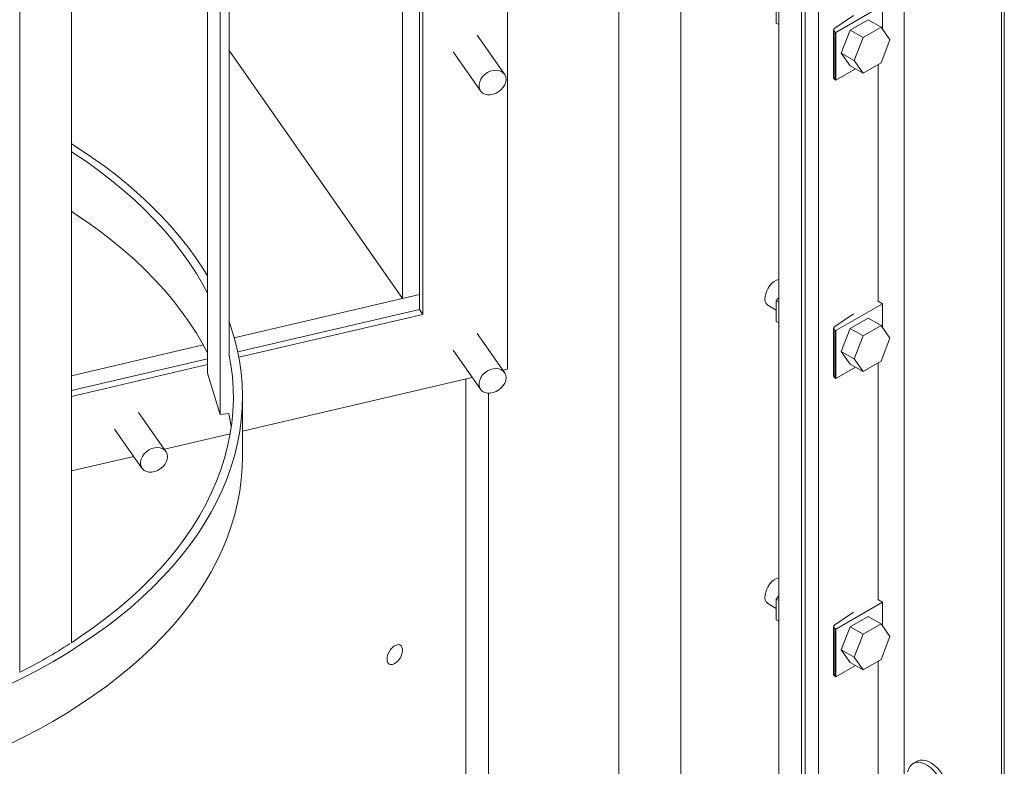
# Model space of a CAD drawing. Header units: millimetres. Extents: x 525 to 29324, y 175 to 20618.
# Tile 415 of 588: x 24086 to 24625, y 11124 to 11533. Entities that reach past the tile are written whole.
import ezdxf

# ---------------------------------------------------------------- set-up
doc = ezdxf.new("R2010")
doc.units = ezdxf.units.MM
doc.linetypes.add('SLD-Continua', pattern=[0])

msp = doc.modelspace()

# ---------------------------------------------------------------- linework, layer by layer
at = {"color": 7, "linetype": 'SLD-Continua', "lineweight": 18, "ltscale": 35}
for p, q in [((24570.45, 11120.1), (24570.45, 13524.83)), ((24623.63, 13494.14), (24623.63, 10823.4)), ((24625.24, 10821.16), (24625.24, 13493.21)), ((24523.55, 10883.98), (24523.55, 12362.35)), ((24514.1, 10885.3), (24514.1, 12356.89)), ((24516.1, 10884.15), (24516.1, 12358.05)), ((24514.1, 9876.75), (24514.1, 12332.39)), ((24514.1, 9876.75), (24514.1, 12332.39)), ((24514.1, 9876.75), (24514.1, 12332.39)), ((24514.1, 9876.75), (24514.1, 12332.39)), ((24514.1, 9876.75), (24514.1, 12332.39)), ((24514.1, 9876.75), (24514.1, 12332.39)), ((24514.1, 9876.75), (24514.1, 12332.39)), ((24501.73, 10823.03), (24501.73, 12325.25)), ((24501.73, 10823.03), (24501.73, 12325.25)), ((24501.73, 10823.03), (24501.73, 12325.25)), ((24501.73, 10823.03), (24501.73, 12325.25)), ((24501.73, 10823.03), (24501.73, 12325.25)), ((24501.73, 10823.03), (24501.73, 12325.25)), ((24501.73, 10823.03), (24501.73, 12325.25)), ((24447.99, 10956.07), (24447.99, 12294.23)), ((24447.99, 10956.07), (24447.99, 12294.23)), ((24447.99, 10956.07), (24447.99, 12294.23)), ((24447.99, 10956.07), (24447.99, 12294.23)), ((24447.99, 10956.07), (24447.99, 12294.23)), ((24447.99, 10956.07), (24447.99, 12294.23)), ((24447.99, 10956.07), (24447.99, 12294.23)), ((24414.04, 10956.07), (24414.04, 12274.64)), ((24414.04, 10956.07), (24414.04, 12274.64)), ((24414.04, 10956.07), (24414.04, 12274.64)), ((24414.04, 10956.07), (24414.04, 12274.64)), ((24414.04, 10956.07), (24414.04, 12274.64)), ((24414.04, 10956.07), (24414.04, 12274.64)), ((24414.04, 10956.07), (24414.04, 12274.64)), ((24200.6, 11349.97), (24200.6, 11753.58)), ((24195.68, 11316.8), (24195.68, 11741.65)), ((24188.73, 11339.53), (24188.73, 11728.56)), ((24353.09, 11341.63), (24353.09, 11709.12)), ((24353.09, 11341.63), (24353.09, 11709.12)), ((24353.09, 11341.63), (24353.09, 11709.12)), ((24353.09, 11341.63), (24353.09, 11709.12)), ((24353.09, 11341.63), (24353.09, 11709.12)), ((24353.09, 11341.63), (24353.09, 11709.12)), ((24353.09, 11341.63), (24353.09, 11709.12)), ((24114.22, 11191.85), (24114.22, 11656.36)), ((24306.73, 11371.66), (24306.73, 11657.48)), ((24306.73, 11371.66), (24306.73, 11657.48)), ((24306.73, 11371.66), (24306.73, 11657.48)), ((24306.73, 11371.66), (24306.73, 11657.48)), ((24306.73, 11371.66), (24306.73, 11657.48)), ((24306.73, 11371.66), (24306.73, 11657.48)), ((24306.73, 11371.66), (24306.73, 11657.48)), ((24295.59, 11380.34), (24295.59, 11649.83)), ((24295.59, 11380.34), (24295.59, 11649.83)), ((24295.59, 11380.34), (24295.59, 11649.83)), ((24295.59, 11380.34), (24295.59, 11649.83)), ((24295.59, 11380.34), (24295.59, 11649.83)), ((24295.59, 11380.34), (24295.59, 11649.83)), ((24295.59, 11380.34), (24295.59, 11649.83)), ((24304.86, 11382.5), (24304.86, 11651.99)), ((24304.86, 11382.5), (24304.86, 11651.99)), ((24304.86, 11382.5), (24304.86, 11651.99)), ((24304.86, 11382.5), (24304.86, 11651.99)), ((24304.86, 11382.5), (24304.86, 11651.99)), ((24304.86, 11382.5), (24304.86, 11651.99)), ((24304.86, 11382.5), (24304.86, 11651.99)), ((24085.93, 11175.52), (24085.93, 11640.48)), ((24500.31, 11531.11), (24500.31, 11542.42)), ((24558.48, 11540.75), (24533.02, 11526.05)), ((24558.48, 11527.8), (24558.48, 11540.75)), ((24500.31, 11531.11), (24501.73, 11530.29)), ((24532.34, 11528.25), (24542.64, 11535.24)), ((24550.65, 11532.96), (24540.85, 11527.31)), ((24550.65, 11532.96), (24557.72, 11528.88)), ((24531.76, 11527.36), (24531.76, 11501.22)), ((24532.47, 11526.38), (24532.47, 11500.24)), ((24533.02, 11526.05), (24532.47, 11526.38)), ((24533.02, 11499.92), (24533.02, 11526.05)), ((24540.85, 11527.31), (24535.95, 11514.68)), ((24540.85, 11527.31), (24547.92, 11523.23)), ((24557.72, 11528.88), (24547.92, 11523.23)), ((24562.62, 11521.91), (24557.72, 11528.88)), ((24351.45, 11503.16), (24336.46, 11524.56)), ((24351.45, 11503.16), (24336.46, 11524.56)), ((24351.45, 11503.16), (24336.46, 11524.56)), ((24351.45, 11503.16), (24336.46, 11524.56)), ((24351.45, 11503.16), (24336.46, 11524.56)), ((24351.45, 11503.16), (24336.46, 11524.56)), ((24351.45, 11503.16), (24336.46, 11524.56)), ((24547.92, 11523.23), (24543.02, 11510.6)), ((24557.72, 11509.28), (24562.62, 11521.91)), ((24200.6, 11516.02), (24295.59, 11380.34)), ((24200.6, 11516.02), (24295.59, 11380.34)), ((24200.6, 11516.02), (24295.59, 11380.34)), ((24200.6, 11516.02), (24295.59, 11380.34)), ((24200.6, 11516.02), (24295.59, 11380.34)), ((24200.6, 11516.02), (24295.59, 11380.34)), ((24200.6, 11516.02), (24295.59, 11380.34)), ((24323.36, 11515.39), (24338.34, 11493.98)), ((24323.36, 11515.39), (24338.34, 11493.98)), ((24323.36, 11515.39), (24338.34, 11493.98)), ((24323.36, 11515.39), (24338.34, 11493.98)), ((24323.36, 11515.39), (24338.34, 11493.98)), ((24323.36, 11515.39), (24338.34, 11493.98)), ((24323.36, 11515.39), (24338.34, 11493.98)), ((24535.95, 11514.68), (24543.02, 11510.6)), ((24535.95, 11514.68), (24540.85, 11507.71)), ((24543.02, 11510.6), (24547.92, 11503.63)), ((24547.92, 11503.63), (24557.72, 11509.28)), ((24543.68, 11506.07), (24533.02, 11499.92)), ((24540.85, 11507.71), (24547.92, 11503.63)), ((24556.22, 11378.59), (24556.22, 11508.41)), ((24533.02, 11499.92), (24532.47, 11500.24)), ((24304.86, 11382.5), (24203.45, 11358.85)), ((24304.86, 11382.5), (24203.45, 11358.85)), ((24304.86, 11382.5), (24203.45, 11358.85)), ((24304.86, 11382.5), (24203.45, 11358.85)), ((24304.86, 11382.5), (24203.45, 11358.85)), ((24304.86, 11382.5), (24203.45, 11358.85)), ((24304.86, 11382.5), (24203.45, 11358.85)), ((24295.59, 11380.34), (24304.86, 11382.5)), ((24295.59, 11380.34), (24304.86, 11382.5)), ((24295.59, 11380.34), (24304.86, 11382.5)), ((24295.59, 11380.34), (24304.86, 11382.5)), ((24295.59, 11380.34), (24304.86, 11382.5)), ((24295.59, 11380.34), (24304.86, 11382.5)), ((24295.59, 11380.34), (24304.86, 11382.5)), ((24304.86, 11382.5), (24304.86, 11374.33)), ((24304.86, 11382.5), (24304.86, 11374.33)), ((24304.86, 11382.5), (24304.86, 11374.33)), ((24304.86, 11382.5), (24304.86, 11374.33)), ((24304.86, 11382.5), (24304.86, 11374.33)), ((24304.86, 11382.5), (24304.86, 11374.33)), ((24304.86, 11382.5), (24304.86, 11374.33)), ((24500.31, 11379.09), (24501.73, 11380.85)), ((24495.79, 11376.6), (24500.31, 11373.99)), ((24500.31, 11379.09), (24501.73, 11378.28)), ((24500.31, 11367.78), (24500.31, 11379.09)), ((24558.48, 11377.42), (24533.02, 11362.73)), ((24556.34, 11378.65), (24558.48, 11377.42)), ((24558.48, 11364.47), (24558.48, 11377.42)), ((24304.86, 11374.33), (24205.34, 11351.13)), ((24304.86, 11374.33), (24205.34, 11351.13)), ((24304.86, 11374.33), (24205.34, 11351.13)), ((24304.86, 11374.33), (24205.34, 11351.13)), ((24304.86, 11374.33), (24205.34, 11351.13)), ((24304.86, 11374.33), (24205.34, 11351.13)), ((24304.86, 11374.33), (24205.34, 11351.13)), ((24205.93, 11348.15), (24306.73, 11371.66)), ((24205.93, 11348.15), (24306.73, 11371.66)), ((24205.93, 11348.15), (24306.73, 11371.66)), ((24205.93, 11348.15), (24306.73, 11371.66)), ((24205.93, 11348.15), (24306.73, 11371.66)), ((24205.93, 11348.15), (24306.73, 11371.66)), ((24205.93, 11348.15), (24306.73, 11371.66)), ((24306.73, 11371.66), (24304.86, 11374.33)), ((24306.73, 11371.66), (24304.86, 11374.33)), ((24306.73, 11371.66), (24304.86, 11374.33)), ((24306.73, 11371.66), (24304.86, 11374.33)), ((24306.73, 11371.66), (24304.86, 11374.33)), ((24306.73, 11371.66), (24304.86, 11374.33)), ((24306.73, 11371.66), (24304.86, 11374.33)), ((24532.34, 11364.92), (24542.64, 11371.92)), ((24550.65, 11369.63), (24540.85, 11363.98)), ((24550.65, 11369.63), (24557.72, 11365.55)), ((24500.31, 11367.78), (24501.73, 11366.96)), ((24531.76, 11364.03), (24531.76, 11337.89)), ((24540.85, 11363.98), (24535.95, 11351.35)), ((24540.85, 11363.98), (24547.92, 11359.9)), ((24557.72, 11365.55), (24547.92, 11359.9)), ((24562.62, 11358.58), (24557.72, 11365.55)), ((24351.45, 11339.83), (24336.46, 11361.23)), ((24351.45, 11339.83), (24336.46, 11361.23)), ((24351.45, 11339.83), (24336.46, 11361.23)), ((24351.45, 11339.83), (24336.46, 11361.23)), ((24351.45, 11339.83), (24336.46, 11361.23)), ((24351.45, 11339.83), (24336.46, 11361.23)), ((24351.45, 11339.83), (24336.46, 11361.23)), ((24532.47, 11363.05), (24532.47, 11336.91)), ((24533.02, 11362.73), (24532.47, 11363.05)), ((24533.02, 11336.59), (24533.02, 11362.73)), ((24547.92, 11359.9), (24543.02, 11347.27)), ((24557.72, 11345.95), (24562.62, 11358.58)), ((24186.48, 11354.89), (24114.22, 11338.04)), ((24186.48, 11354.89), (24114.22, 11338.04)), ((24186.48, 11354.89), (24114.22, 11338.04)), ((24186.48, 11354.89), (24114.22, 11338.04)), ((24186.48, 11354.89), (24114.22, 11338.04)), ((24186.48, 11354.89), (24114.22, 11338.04)), ((24186.48, 11354.89), (24114.22, 11338.04)), ((24323.36, 11352.06), (24338.34, 11330.65)), ((24323.36, 11352.06), (24338.34, 11330.65)), ((24323.36, 11352.06), (24338.34, 11330.65)), ((24323.36, 11352.06), (24338.34, 11330.65)), ((24323.36, 11352.06), (24338.34, 11330.65)), ((24323.36, 11352.06), (24338.34, 11330.65)), ((24323.36, 11352.06), (24338.34, 11330.65)), ((24535.95, 11351.35), (24543.02, 11347.27)), ((24535.95, 11351.35), (24540.85, 11344.38)), ((24188.73, 11347.25), (24114.22, 11329.88)), ((24188.73, 11347.25), (24114.22, 11329.88)), ((24188.73, 11347.25), (24114.22, 11329.88)), ((24188.73, 11347.25), (24114.22, 11329.88)), ((24188.73, 11347.25), (24114.22, 11329.88)), ((24188.73, 11347.25), (24114.22, 11329.88)), ((24188.73, 11347.25), (24114.22, 11329.88)), ((24114.22, 11326.77), (24188.73, 11344.14)), ((24114.22, 11326.77), (24188.73, 11344.14)), ((24114.22, 11326.77), (24188.73, 11344.14)), ((24114.22, 11326.77), (24188.73, 11344.14)), ((24114.22, 11326.77), (24188.73, 11344.14)), ((24114.22, 11326.77), (24188.73, 11344.14)), ((24114.22, 11326.77), (24188.73, 11344.14)), ((24543.68, 11342.75), (24533.02, 11336.59)), ((24540.85, 11344.38), (24547.92, 11340.3)), ((24543.02, 11347.27), (24547.92, 11340.3)), ((24547.92, 11340.3), (24557.72, 11345.95)), ((24556.22, 11215.26), (24556.22, 11345.09)), ((24195.68, 11316.8), (24188.73, 11339.53)), ((24207.96, 11307.79), (24333.8, 11337.14)), ((24207.96, 11307.79), (24333.8, 11337.14)), ((24207.96, 11307.79), (24333.8, 11337.14)), ((24207.96, 11307.79), (24333.8, 11337.14)), ((24207.96, 11307.79), (24333.8, 11337.14)), ((24207.96, 11307.79), (24333.8, 11337.14)), ((24207.96, 11307.79), (24333.8, 11337.14)), ((24350.59, 11341.05), (24353.09, 11341.63)), ((24350.59, 11341.05), (24353.09, 11341.63)), ((24350.59, 11341.05), (24353.09, 11341.63)), ((24350.59, 11341.05), (24353.09, 11341.63)), ((24350.59, 11341.05), (24353.09, 11341.63)), ((24350.59, 11341.05), (24353.09, 11341.63)), ((24350.59, 11341.05), (24353.09, 11341.63)), ((24533.02, 11336.59), (24532.47, 11336.91)), ((24330.25, 10921.99), (24330.25, 11336.31)), ((24330.25, 10921.99), (24330.25, 11336.31)), ((24330.25, 10921.99), (24330.25, 11336.31)), ((24330.25, 10921.99), (24330.25, 11336.31)), ((24330.25, 10921.99), (24330.25, 11336.31)), ((24330.25, 10921.99), (24330.25, 11336.31)), ((24330.25, 10921.99), (24330.25, 11336.31)), ((24207.96, 11293.64), (24207.96, 11326.31)), ((24342.63, 10914.85), (24342.63, 11328.49)), ((24342.63, 10914.85), (24342.63, 11328.49)), ((24342.63, 10914.85), (24342.63, 11328.49)), ((24342.63, 10914.85), (24342.63, 11328.49)), ((24342.63, 10914.85), (24342.63, 11328.49)), ((24342.63, 10914.85), (24342.63, 11328.49)), ((24342.63, 10914.85), (24342.63, 11328.49)), ((24166.01, 11296.59), (24151.03, 11317.99)), ((24166.01, 11296.59), (24151.03, 11317.99)), ((24166.01, 11296.59), (24151.03, 11317.99)), ((24166.01, 11296.59), (24151.03, 11317.99)), ((24166.01, 11296.59), (24151.03, 11317.99)), ((24166.01, 11296.59), (24151.03, 11317.99)), ((24166.01, 11296.59), (24151.03, 11317.99)), ((24200.55, 11317.3), (24195.68, 11316.8)), ((24137.92, 11308.82), (24152.9, 11287.41)), ((24137.92, 11308.82), (24152.9, 11287.41)), ((24137.92, 11308.82), (24152.9, 11287.41)), ((24137.92, 11308.82), (24152.9, 11287.41)), ((24137.92, 11308.82), (24152.9, 11287.41)), ((24137.92, 11308.82), (24152.9, 11287.41)), ((24137.92, 11308.82), (24152.9, 11287.41)), ((24165.16, 11297.81), (24201.22, 11306.22)), ((24165.16, 11297.81), (24201.22, 11306.22)), ((24165.16, 11297.81), (24201.22, 11306.22)), ((24165.16, 11297.81), (24201.22, 11306.22)), ((24165.16, 11297.81), (24201.22, 11306.22)), ((24165.16, 11297.81), (24201.22, 11306.22)), ((24165.16, 11297.81), (24201.22, 11306.22)), ((24114.22, 11285.93), (24148.37, 11293.9)), ((24114.22, 11285.93), (24148.37, 11293.9)), ((24114.22, 11285.93), (24148.37, 11293.9)), ((24114.22, 11285.93), (24148.37, 11293.9)), ((24114.22, 11285.93), (24148.37, 11293.9)), ((24114.22, 11285.93), (24148.37, 11293.9)), ((24114.22, 11285.93), (24148.37, 11293.9)), ((24495.79, 11213.28), (24500.31, 11210.67)), ((24500.31, 11215.77), (24501.73, 11217.53)), ((24500.31, 11215.77), (24501.73, 11214.95)), ((24500.31, 11204.45), (24500.31, 11215.77)), ((24558.48, 11214.09), (24533.02, 11199.4)), ((24556.34, 11215.32), (24558.48, 11214.09)), ((24558.48, 11201.15), (24558.48, 11214.09)), ((24532.34, 11201.6), (24542.64, 11208.59)), ((24500.31, 11204.45), (24501.73, 11203.63)), ((24550.65, 11206.31), (24540.85, 11200.65)), ((24557.72, 11202.22), (24547.92, 11196.57)), ((24550.65, 11206.31), (24557.72, 11202.22)), ((24562.62, 11195.25), (24557.72, 11202.22)), ((24531.76, 11200.7), (24531.76, 11174.57)), ((24532.47, 11199.72), (24532.47, 11173.59)), ((24533.02, 11199.4), (24532.47, 11199.72)), ((24533.02, 11173.27), (24533.02, 11199.4)), ((24540.85, 11200.65), (24535.95, 11188.02)), ((24540.85, 11200.65), (24547.92, 11196.57)), ((24547.92, 11196.57), (24543.02, 11183.94)), ((24557.72, 11182.62), (24562.62, 11195.25)), ((24535.95, 11188.02), (24543.02, 11183.94)), ((24535.95, 11188.02), (24540.85, 11181.05)), ((24540.85, 11181.05), (24547.92, 11176.97)), ((24543.02, 11183.94), (24547.92, 11176.97)), ((24547.92, 11176.97), (24557.72, 11182.62)), ((24556.22, 11106.69), (24556.22, 11181.76)), ((24543.68, 11179.42), (24533.02, 11173.27)), ((24533.02, 11173.27), (24532.47, 11173.59)), ((24577.31, 11126.95), (24575.19, 11125.72))]:
    msp.add_line(p, q, dxfattribs=at)
at = {"color": 7, "linetype": 'SLD-Continua', "lineweight": 18, "ltscale": 35, "flags": 128}
for points in [[(24532.34, 11528.25), (24532.08, 11528.04), (24531.9, 11527.81), (24531.79, 11527.56), (24531.77, 11527.3), (24531.83, 11527.04), (24531.97, 11526.8), (24532.18, 11526.57), (24532.47, 11526.38)], [(24352.31, 11500.3), (24352.14, 11501.66), (24351.63, 11502.88), (24350.8, 11503.9), (24349.7, 11504.67), (24348.37, 11505.15), (24346.88, 11505.33), (24345.3, 11505.19), (24343.69, 11504.74), (24342.15, 11504), (24340.73, 11503.01), (24339.51, 11501.81), (24338.54, 11500.46), (24337.87, 11499.02), (24337.52, 11497.56), (24337.52, 11496.14), (24337.87, 11494.84), (24338.54, 11493.72), (24339.51, 11492.82), (24340.73, 11492.19), (24342.15, 11491.86), (24343.69, 11491.84), (24345.3, 11492.14), (24346.88, 11492.74), (24348.37, 11493.61), (24349.7, 11494.71), (24350.8, 11495.99), (24351.63, 11497.4), (24352.14, 11498.85), (24352.31, 11500.3)], [(24352.31, 11500.3), (24352.14, 11501.66), (24351.63, 11502.88), (24350.8, 11503.9), (24349.7, 11504.67), (24348.37, 11505.15), (24346.88, 11505.33), (24345.3, 11505.19), (24343.69, 11504.74), (24342.15, 11504), (24340.73, 11503.01), (24339.51, 11501.81), (24338.54, 11500.46), (24337.87, 11499.02), (24337.52, 11497.56), (24337.52, 11496.14), (24337.87, 11494.84), (24338.54, 11493.72), (24339.51, 11492.82), (24340.73, 11492.19), (24342.15, 11491.86), (24343.69, 11491.84), (24345.3, 11492.14), (24346.88, 11492.74), (24348.37, 11493.61), (24349.7, 11494.71), (24350.8, 11495.99), (24351.63, 11497.4), (24352.14, 11498.85), (24352.31, 11500.3)], [(24352.31, 11500.3), (24352.14, 11501.66), (24351.63, 11502.88), (24350.8, 11503.9), (24349.7, 11504.67), (24348.37, 11505.15), (24346.88, 11505.33), (24345.3, 11505.19), (24343.69, 11504.74), (24342.15, 11504), (24340.73, 11503.01), (24339.51, 11501.81), (24338.54, 11500.46), (24337.87, 11499.02), (24337.52, 11497.56), (24337.52, 11496.14), (24337.87, 11494.84), (24338.54, 11493.72), (24339.51, 11492.82), (24340.73, 11492.19), (24342.15, 11491.86), (24343.69, 11491.84), (24345.3, 11492.14), (24346.88, 11492.74), (24348.37, 11493.61), (24349.7, 11494.71), (24350.8, 11495.99), (24351.63, 11497.4), (24352.14, 11498.85), (24352.31, 11500.3)], [(24352.31, 11500.3), (24352.14, 11501.66), (24351.63, 11502.88), (24350.8, 11503.9), (24349.7, 11504.67), (24348.37, 11505.15), (24346.88, 11505.33), (24345.3, 11505.19), (24343.69, 11504.74), (24342.15, 11504), (24340.73, 11503.01), (24339.51, 11501.81), (24338.54, 11500.46), (24337.87, 11499.02), (24337.52, 11497.56), (24337.52, 11496.14), (24337.87, 11494.84), (24338.54, 11493.72), (24339.51, 11492.82), (24340.73, 11492.19), (24342.15, 11491.86), (24343.69, 11491.84), (24345.3, 11492.14), (24346.88, 11492.74), (24348.37, 11493.61), (24349.7, 11494.71), (24350.8, 11495.99), (24351.63, 11497.4), (24352.14, 11498.85), (24352.31, 11500.3)], [(24352.31, 11500.3), (24352.14, 11501.66), (24351.63, 11502.88), (24350.8, 11503.9), (24349.7, 11504.67), (24348.37, 11505.15), (24346.88, 11505.33), (24345.3, 11505.19), (24343.69, 11504.74), (24342.15, 11504), (24340.73, 11503.01), (24339.51, 11501.81), (24338.54, 11500.46), (24337.87, 11499.02), (24337.52, 11497.56), (24337.52, 11496.14), (24337.87, 11494.84), (24338.54, 11493.72), (24339.51, 11492.82), (24340.73, 11492.19), (24342.15, 11491.86), (24343.69, 11491.84), (24345.3, 11492.14), (24346.88, 11492.74), (24348.37, 11493.61), (24349.7, 11494.71), (24350.8, 11495.99), (24351.63, 11497.4), (24352.14, 11498.85), (24352.31, 11500.3)], [(24352.31, 11500.3), (24352.14, 11501.66), (24351.63, 11502.88), (24350.8, 11503.9), (24349.7, 11504.67), (24348.37, 11505.15), (24346.88, 11505.33), (24345.3, 11505.19), (24343.69, 11504.74), (24342.15, 11504), (24340.73, 11503.01), (24339.51, 11501.81), (24338.54, 11500.46), (24337.87, 11499.02), (24337.52, 11497.56), (24337.52, 11496.14), (24337.87, 11494.84), (24338.54, 11493.72), (24339.51, 11492.82), (24340.73, 11492.19), (24342.15, 11491.86), (24343.69, 11491.84), (24345.3, 11492.14), (24346.88, 11492.74), (24348.37, 11493.61), (24349.7, 11494.71), (24350.8, 11495.99), (24351.63, 11497.4), (24352.14, 11498.85), (24352.31, 11500.3)], [(24352.31, 11500.3), (24352.14, 11501.66), (24351.63, 11502.88), (24350.8, 11503.9), (24349.7, 11504.67), (24348.37, 11505.15), (24346.88, 11505.33), (24345.3, 11505.19), (24343.69, 11504.74), (24342.15, 11504), (24340.73, 11503.01), (24339.51, 11501.81), (24338.54, 11500.46), (24337.87, 11499.02), (24337.52, 11497.56), (24337.52, 11496.14), (24337.87, 11494.84), (24338.54, 11493.72), (24339.51, 11492.82), (24340.73, 11492.19), (24342.15, 11491.86), (24343.69, 11491.84), (24345.3, 11492.14), (24346.88, 11492.74), (24348.37, 11493.61), (24349.7, 11494.71), (24350.8, 11495.99), (24351.63, 11497.4), (24352.14, 11498.85), (24352.31, 11500.3)], [(24188.73, 11392.82), (24186.47, 11396.5), (24182.47, 11402.54), (24178.14, 11408.49), (24173.49, 11414.37), (24168.52, 11420.16), (24163.24, 11425.85), (24157.65, 11431.45), (24151.76, 11436.94), (24145.56, 11442.32), (24139.08, 11447.59), (24132.32, 11452.73), (24125.27, 11457.75), (24117.96, 11462.64), (24114.22, 11465.02)], [(24188.73, 11383.31), (24186.26, 11387.95), (24182.7, 11394.03), (24178.81, 11400.03), (24174.59, 11405.97), (24170.05, 11411.82), (24165.18, 11417.59), (24160, 11423.26), (24154.52, 11428.84), (24148.72, 11434.31), (24142.63, 11439.68), (24136.25, 11444.93), (24129.58, 11450.06), (24122.64, 11455.07), (24115.42, 11459.94), (24114.22, 11460.73)], [(24188.73, 11350.65), (24186.26, 11355.28), (24182.7, 11361.36), (24178.81, 11367.37), (24174.59, 11373.3), (24170.05, 11379.16), (24165.18, 11384.92), (24160, 11390.6), (24154.52, 11396.17), (24148.72, 11401.65), (24142.63, 11407.01), (24136.25, 11412.26), (24129.58, 11417.4), (24122.64, 11422.4), (24115.42, 11427.28), (24114.22, 11428.06)], [(24495.79, 11376.6), (24495.48, 11376.82), (24494.79, 11377.59), (24494.34, 11378.64), (24494.14, 11379.92), (24494.21, 11381.37), (24494.53, 11382.92), (24495.11, 11384.5), (24495.9, 11386.03), (24496.87, 11387.45), (24497.98, 11388.68), (24499.18, 11389.67), (24500.4, 11390.38), (24501.59, 11390.77), (24501.73, 11390.79)], [(23500.41, 11302.28), (23501.89, 11295.87), (23503.73, 11289.5), (23505.91, 11283.17), (23508.44, 11276.87), (23511.32, 11270.63), (23514.53, 11264.44), (23518.07, 11258.31), (23521.95, 11252.26), (23526.16, 11246.27), (23530.7, 11240.36), (23535.55, 11234.54), (23540.72, 11228.81), (23546.2, 11223.18), (23551.99, 11217.65), (23558.07, 11212.23), (23564.45, 11206.92), (23571.12, 11201.73), (23578.06, 11196.67), (23585.28, 11191.73), (23592.76, 11186.93), (23600.51, 11182.26), (23608.5, 11177.74), (23616.74, 11173.37), (23625.21, 11169.14), (23633.9, 11165.08), (23642.82, 11161.17), (23651.95, 11157.43), (23661.27, 11153.86), (23670.78, 11150.46), (23680.48, 11147.23), (23690.35, 11144.18), (23700.38, 11141.31), (23710.56, 11138.63), (23720.88, 11136.13), (23731.33, 11133.82), (23741.91, 11131.7), (23752.59, 11129.78), (23763.38, 11128.05), (23774.25, 11126.52), (23785.2, 11125.19), (23796.22, 11124.06), (23807.3, 11123.12), (23818.42, 11122.39), (23829.57, 11121.87), (23840.75, 11121.54), (23851.94, 11121.42), (23863.14, 11121.51), (23874.32, 11121.79), (23885.48, 11122.28), (23896.61, 11122.98), (23907.69, 11123.87), (23918.72, 11124.97), (23929.68, 11126.27), (23940.57, 11127.76), (23951.38, 11129.45), (23962.08, 11131.34), (23972.67, 11133.42), (23983.15, 11135.7), (23993.5, 11138.16), (24003.7, 11140.81), (24013.76, 11143.65), (24023.66, 11146.66), (24033.39, 11149.86), (24042.93, 11153.23), (24052.29, 11156.77), (24061.46, 11160.48), (24070.41, 11164.36), (24079.15, 11168.4), (24087.66, 11172.59), (24095.94, 11176.94), (24103.98, 11181.43), (24111.77, 11186.07), (24119.3, 11190.85), (24126.56, 11195.76), (24133.56, 11200.81), (24140.28, 11205.97), (24146.71, 11211.26), (24152.84, 11216.66), (24158.68, 11222.17), (24164.22, 11227.79), (24169.45, 11233.5), (24174.36, 11239.3), (24178.95, 11245.2), (24183.22, 11251.17), (24187.16, 11257.21), (24190.77, 11263.33), (24194.04, 11269.51), (24196.97, 11275.74), (24199.56, 11282.02), (24201.81, 11288.35), (24203.71, 11294.72), (24205.26, 11301.12), (24206.46, 11307.54), (24207.31, 11313.98), (24207.81, 11320.43), (24207.95, 11326.89), (24207.75, 11333.35), (24207.18, 11339.8), (24206.27, 11346.24), (24205.01, 11352.66), (24203.39, 11359.05), (24201.43, 11365.41), (24200.6, 11367.8)], [(24532.34, 11364.92), (24532.08, 11364.71), (24531.9, 11364.48), (24531.79, 11364.23), (24531.77, 11363.97), (24531.83, 11363.72), (24531.97, 11363.47), (24532.18, 11363.25), (24532.47, 11363.05)], [(24114.22, 11191.89), (24119.29, 11195.25), (24126.36, 11200.2), (24133.16, 11205.27), (24139.68, 11210.46), (24145.91, 11215.78), (24151.84, 11221.2), (24157.47, 11226.73), (24162.8, 11232.36), (24167.81, 11238.08), (24172.5, 11243.9), (24176.88, 11249.79), (24180.92, 11255.77), (24184.64, 11261.81), (24188.02, 11267.92), (24191.06, 11274.09), (24193.76, 11280.31), (24196.12, 11286.58), (24198.13, 11292.89), (24199.8, 11299.23), (24201.11, 11305.6), (24202.07, 11311.99), (24202.69, 11318.39), (24202.95, 11324.81), (24202.85, 11331.22), (24202.41, 11337.63), (24201.61, 11344.03), (24200.55, 11349.96)], [(24352.31, 11336.97), (24352.14, 11338.33), (24351.63, 11339.55), (24350.8, 11340.57), (24349.7, 11341.34), (24348.37, 11341.82), (24346.88, 11342), (24345.3, 11341.86), (24343.69, 11341.41), (24342.15, 11340.67), (24340.73, 11339.68), (24339.51, 11338.48), (24338.54, 11337.13), (24337.87, 11335.69), (24337.52, 11334.23), (24337.52, 11332.81), (24337.87, 11331.52), (24338.54, 11330.39), (24339.51, 11329.49), (24340.73, 11328.86), (24342.15, 11328.53), (24343.69, 11328.51), (24345.3, 11328.81), (24346.88, 11329.41), (24348.37, 11330.28), (24349.7, 11331.38), (24350.8, 11332.66), (24351.63, 11334.07), (24352.14, 11335.53), (24352.31, 11336.97)], [(24352.31, 11336.97), (24352.14, 11338.33), (24351.63, 11339.55), (24350.8, 11340.57), (24349.7, 11341.34), (24348.37, 11341.82), (24346.88, 11342), (24345.3, 11341.86), (24343.69, 11341.41), (24342.15, 11340.67), (24340.73, 11339.68), (24339.51, 11338.48), (24338.54, 11337.13), (24337.87, 11335.69), (24337.52, 11334.23), (24337.52, 11332.81), (24337.87, 11331.52), (24338.54, 11330.39), (24339.51, 11329.49), (24340.73, 11328.86), (24342.15, 11328.53), (24343.69, 11328.51), (24345.3, 11328.81), (24346.88, 11329.41), (24348.37, 11330.28), (24349.7, 11331.38), (24350.8, 11332.66), (24351.63, 11334.07), (24352.14, 11335.53), (24352.31, 11336.97)], [(24352.31, 11336.97), (24352.14, 11338.33), (24351.63, 11339.55), (24350.8, 11340.57), (24349.7, 11341.34), (24348.37, 11341.82), (24346.88, 11342), (24345.3, 11341.86), (24343.69, 11341.41), (24342.15, 11340.67), (24340.73, 11339.68), (24339.51, 11338.48), (24338.54, 11337.13), (24337.87, 11335.69), (24337.52, 11334.23), (24337.52, 11332.81), (24337.87, 11331.52), (24338.54, 11330.39), (24339.51, 11329.49), (24340.73, 11328.86), (24342.15, 11328.53), (24343.69, 11328.51), (24345.3, 11328.81), (24346.88, 11329.41), (24348.37, 11330.28), (24349.7, 11331.38), (24350.8, 11332.66), (24351.63, 11334.07), (24352.14, 11335.53), (24352.31, 11336.97)], [(24352.31, 11336.97), (24352.14, 11338.33), (24351.63, 11339.55), (24350.8, 11340.57), (24349.7, 11341.34), (24348.37, 11341.82), (24346.88, 11342), (24345.3, 11341.86), (24343.69, 11341.41), (24342.15, 11340.67), (24340.73, 11339.68), (24339.51, 11338.48), (24338.54, 11337.13), (24337.87, 11335.69), (24337.52, 11334.23), (24337.52, 11332.81), (24337.87, 11331.52), (24338.54, 11330.39), (24339.51, 11329.49), (24340.73, 11328.86), (24342.15, 11328.53), (24343.69, 11328.51), (24345.3, 11328.81), (24346.88, 11329.41), (24348.37, 11330.28), (24349.7, 11331.38), (24350.8, 11332.66), (24351.63, 11334.07), (24352.14, 11335.53), (24352.31, 11336.97)], [(24352.31, 11336.97), (24352.14, 11338.33), (24351.63, 11339.55), (24350.8, 11340.57), (24349.7, 11341.34), (24348.37, 11341.82), (24346.88, 11342), (24345.3, 11341.86), (24343.69, 11341.41), (24342.15, 11340.67), (24340.73, 11339.68), (24339.51, 11338.48), (24338.54, 11337.13), (24337.87, 11335.69), (24337.52, 11334.23), (24337.52, 11332.81), (24337.87, 11331.52), (24338.54, 11330.39), (24339.51, 11329.49), (24340.73, 11328.86), (24342.15, 11328.53), (24343.69, 11328.51), (24345.3, 11328.81), (24346.88, 11329.41), (24348.37, 11330.28), (24349.7, 11331.38), (24350.8, 11332.66), (24351.63, 11334.07), (24352.14, 11335.53), (24352.31, 11336.97)], [(24352.31, 11336.97), (24352.14, 11338.33), (24351.63, 11339.55), (24350.8, 11340.57), (24349.7, 11341.34), (24348.37, 11341.82), (24346.88, 11342), (24345.3, 11341.86), (24343.69, 11341.41), (24342.15, 11340.67), (24340.73, 11339.68), (24339.51, 11338.48), (24338.54, 11337.13), (24337.87, 11335.69), (24337.52, 11334.23), (24337.52, 11332.81), (24337.87, 11331.52), (24338.54, 11330.39), (24339.51, 11329.49), (24340.73, 11328.86), (24342.15, 11328.53), (24343.69, 11328.51), (24345.3, 11328.81), (24346.88, 11329.41), (24348.37, 11330.28), (24349.7, 11331.38), (24350.8, 11332.66), (24351.63, 11334.07), (24352.14, 11335.53), (24352.31, 11336.97)], [(24352.31, 11336.97), (24352.14, 11338.33), (24351.63, 11339.55), (24350.8, 11340.57), (24349.7, 11341.34), (24348.37, 11341.82), (24346.88, 11342), (24345.3, 11341.86), (24343.69, 11341.41), (24342.15, 11340.67), (24340.73, 11339.68), (24339.51, 11338.48), (24338.54, 11337.13), (24337.87, 11335.69), (24337.52, 11334.23), (24337.52, 11332.81), (24337.87, 11331.52), (24338.54, 11330.39), (24339.51, 11329.49), (24340.73, 11328.86), (24342.15, 11328.53), (24343.69, 11328.51), (24345.3, 11328.81), (24346.88, 11329.41), (24348.37, 11330.28), (24349.7, 11331.38), (24350.8, 11332.66), (24351.63, 11334.07), (24352.14, 11335.53), (24352.31, 11336.97)], [(24201.81, 11309.98), (24201.61, 11311.36), (24200.55, 11317.3)], [(23500.41, 11269.61), (23501.89, 11263.21), (23503.73, 11256.84), (23505.91, 11250.5), (23508.44, 11244.21), (23511.32, 11237.96), (23514.53, 11231.78), (23518.07, 11225.65), (23521.95, 11219.59), (23526.16, 11213.6), (23530.7, 11207.7), (23535.55, 11201.88), (23540.72, 11196.15), (23546.2, 11190.52), (23551.99, 11184.99), (23558.07, 11179.56), (23564.45, 11174.26), (23571.12, 11169.07), (23578.06, 11164), (23585.28, 11159.06), (23592.76, 11154.26), (23600.51, 11149.59), (23608.5, 11145.07), (23616.74, 11140.7), (23625.21, 11136.48), (23633.9, 11132.41), (23642.82, 11128.51), (23651.95, 11124.77), (23661.27, 11121.19), (23670.78, 11117.79), (23680.48, 11114.56), (23690.35, 11111.51), (23700.38, 11108.65), (23710.56, 11105.96), (23720.88, 11103.46), (23731.33, 11101.16), (23741.91, 11099.04), (23752.59, 11097.11), (23763.38, 11095.39), (23774.25, 11093.86), (23785.2, 11092.52), (23796.22, 11091.39), (23807.3, 11090.46), (23818.42, 11089.73), (23829.57, 11089.2), (23840.75, 11088.88), (23851.94, 11088.76), (23863.14, 11088.84), (23874.32, 11089.13), (23885.48, 11089.62), (23896.61, 11090.31), (23907.69, 11091.21), (23918.72, 11092.3), (23929.68, 11093.6), (23940.57, 11095.1), (23951.38, 11096.79), (23962.08, 11098.68), (23972.67, 11100.76), (23983.15, 11103.03), (23993.5, 11105.5), (24003.7, 11108.15), (24013.76, 11110.98), (24023.66, 11114), (24033.39, 11117.19), (24042.93, 11120.56), (24052.29, 11124.11), (24061.46, 11127.82), (24070.41, 11131.69), (24079.15, 11135.73), (24087.66, 11139.92), (24095.94, 11144.27), (24103.98, 11148.77), (24111.77, 11153.41), (24119.3, 11158.18), (24126.56, 11163.1), (24133.56, 11168.14), (24140.28, 11173.31), (24146.71, 11178.6), (24152.84, 11184), (24158.68, 11189.51), (24164.22, 11195.12), (24169.45, 11200.83), (24174.36, 11206.64), (24178.95, 11212.53), (24183.22, 11218.5), (24187.16, 11224.55), (24190.77, 11230.66), (24194.04, 11236.84), (24196.97, 11243.07), (24199.56, 11249.36), (24201.81, 11255.69), (24203.71, 11262.05), (24205.26, 11268.45), (24206.46, 11274.87), (24207.31, 11281.31), (24207.81, 11287.77), (24207.96, 11293.64)], [(24166.88, 11293.73), (24166.7, 11295.09), (24166.19, 11296.31), (24165.36, 11297.33), (24164.26, 11298.1), (24162.93, 11298.58), (24161.44, 11298.76), (24159.86, 11298.62), (24158.26, 11298.17), (24156.71, 11297.43), (24155.3, 11296.44), (24154.07, 11295.24), (24153.1, 11293.89), (24152.43, 11292.45), (24152.08, 11290.99), (24152.08, 11289.57), (24152.43, 11288.28), (24153.1, 11287.15), (24154.07, 11286.25), (24155.3, 11285.62), (24156.71, 11285.29), (24158.26, 11285.27), (24159.86, 11285.57), (24161.44, 11286.17), (24162.93, 11287.04), (24164.26, 11288.14), (24165.36, 11289.42), (24166.19, 11290.83), (24166.7, 11292.28), (24166.88, 11293.73)], [(24166.88, 11293.73), (24166.7, 11295.09), (24166.19, 11296.31), (24165.36, 11297.33), (24164.26, 11298.1), (24162.93, 11298.58), (24161.44, 11298.76), (24159.86, 11298.62), (24158.26, 11298.17), (24156.71, 11297.43), (24155.3, 11296.44), (24154.07, 11295.24), (24153.1, 11293.89), (24152.43, 11292.45), (24152.08, 11290.99), (24152.08, 11289.57), (24152.43, 11288.28), (24153.1, 11287.15), (24154.07, 11286.25), (24155.3, 11285.62), (24156.71, 11285.29), (24158.26, 11285.27), (24159.86, 11285.57), (24161.44, 11286.17), (24162.93, 11287.04), (24164.26, 11288.14), (24165.36, 11289.42), (24166.19, 11290.83), (24166.7, 11292.28), (24166.88, 11293.73)], [(24166.88, 11293.73), (24166.7, 11295.09), (24166.19, 11296.31), (24165.36, 11297.33), (24164.26, 11298.1), (24162.93, 11298.58), (24161.44, 11298.76), (24159.86, 11298.62), (24158.26, 11298.17), (24156.71, 11297.43), (24155.3, 11296.44), (24154.07, 11295.24), (24153.1, 11293.89), (24152.43, 11292.45), (24152.08, 11290.99), (24152.08, 11289.57), (24152.43, 11288.28), (24153.1, 11287.15), (24154.07, 11286.25), (24155.3, 11285.62), (24156.71, 11285.29), (24158.26, 11285.27), (24159.86, 11285.57), (24161.44, 11286.17), (24162.93, 11287.04), (24164.26, 11288.14), (24165.36, 11289.42), (24166.19, 11290.83), (24166.7, 11292.28), (24166.88, 11293.73)], [(24166.88, 11293.73), (24166.7, 11295.09), (24166.19, 11296.31), (24165.36, 11297.33), (24164.26, 11298.1), (24162.93, 11298.58), (24161.44, 11298.76), (24159.86, 11298.62), (24158.26, 11298.17), (24156.71, 11297.43), (24155.3, 11296.44), (24154.07, 11295.24), (24153.1, 11293.89), (24152.43, 11292.45), (24152.08, 11290.99), (24152.08, 11289.57), (24152.43, 11288.28), (24153.1, 11287.15), (24154.07, 11286.25), (24155.3, 11285.62), (24156.71, 11285.29), (24158.26, 11285.27), (24159.86, 11285.57), (24161.44, 11286.17), (24162.93, 11287.04), (24164.26, 11288.14), (24165.36, 11289.42), (24166.19, 11290.83), (24166.7, 11292.28), (24166.88, 11293.73)], [(24166.88, 11293.73), (24166.7, 11295.09), (24166.19, 11296.31), (24165.36, 11297.33), (24164.26, 11298.1), (24162.93, 11298.58), (24161.44, 11298.76), (24159.86, 11298.62), (24158.26, 11298.17), (24156.71, 11297.43), (24155.3, 11296.44), (24154.07, 11295.24), (24153.1, 11293.89), (24152.43, 11292.45), (24152.08, 11290.99), (24152.08, 11289.57), (24152.43, 11288.28), (24153.1, 11287.15), (24154.07, 11286.25), (24155.3, 11285.62), (24156.71, 11285.29), (24158.26, 11285.27), (24159.86, 11285.57), (24161.44, 11286.17), (24162.93, 11287.04), (24164.26, 11288.14), (24165.36, 11289.42), (24166.19, 11290.83), (24166.7, 11292.28), (24166.88, 11293.73)], [(24166.88, 11293.73), (24166.7, 11295.09), (24166.19, 11296.31), (24165.36, 11297.33), (24164.26, 11298.1), (24162.93, 11298.58), (24161.44, 11298.76), (24159.86, 11298.62), (24158.26, 11298.17), (24156.71, 11297.43), (24155.3, 11296.44), (24154.07, 11295.24), (24153.1, 11293.89), (24152.43, 11292.45), (24152.08, 11290.99), (24152.08, 11289.57), (24152.43, 11288.28), (24153.1, 11287.15), (24154.07, 11286.25), (24155.3, 11285.62), (24156.71, 11285.29), (24158.26, 11285.27), (24159.86, 11285.57), (24161.44, 11286.17), (24162.93, 11287.04), (24164.26, 11288.14), (24165.36, 11289.42), (24166.19, 11290.83), (24166.7, 11292.28), (24166.88, 11293.73)], [(24166.88, 11293.73), (24166.7, 11295.09), (24166.19, 11296.31), (24165.36, 11297.33), (24164.26, 11298.1), (24162.93, 11298.58), (24161.44, 11298.76), (24159.86, 11298.62), (24158.26, 11298.17), (24156.71, 11297.43), (24155.3, 11296.44), (24154.07, 11295.24), (24153.1, 11293.89), (24152.43, 11292.45), (24152.08, 11290.99), (24152.08, 11289.57), (24152.43, 11288.28), (24153.1, 11287.15), (24154.07, 11286.25), (24155.3, 11285.62), (24156.71, 11285.29), (24158.26, 11285.27), (24159.86, 11285.57), (24161.44, 11286.17), (24162.93, 11287.04), (24164.26, 11288.14), (24165.36, 11289.42), (24166.19, 11290.83), (24166.7, 11292.28), (24166.88, 11293.73)], [(24495.79, 11213.28), (24495.48, 11213.49), (24494.79, 11214.26), (24494.34, 11215.31), (24494.14, 11216.59), (24494.21, 11218.04), (24494.53, 11219.59), (24495.11, 11221.17), (24495.9, 11222.7), (24496.87, 11224.12), (24497.98, 11225.35), (24499.18, 11226.35), (24500.4, 11227.05), (24501.59, 11227.44), (24501.73, 11227.46)], [(24532.34, 11201.6), (24532.08, 11201.39), (24531.9, 11201.15), (24531.79, 11200.9), (24531.77, 11200.64), (24531.83, 11200.39), (24531.97, 11200.14), (24532.18, 11199.92), (24532.47, 11199.72)], [(24287.12, 11182.92), (24287.25, 11184.22), (24287.64, 11185.59), (24288.27, 11186.94), (24289.09, 11188.2), (24290.05, 11189.28), (24291.1, 11190.11), (24292.16, 11190.64), (24293.17, 11190.85), (24294.07, 11190.71), (24294.79, 11190.23), (24295.31, 11189.45), (24295.57, 11188.42), (24295.57, 11187.19), (24295.31, 11185.85), (24294.79, 11184.47), (24294.07, 11183.16), (24293.17, 11181.98), (24292.16, 11181.02), (24291.1, 11180.33), (24290.05, 11179.96), (24289.09, 11179.92), (24288.27, 11180.23), (24287.64, 11180.87), (24287.25, 11181.78), (24287.12, 11182.92)], [(24287.12, 11182.92), (24287.25, 11184.22), (24287.64, 11185.59), (24288.27, 11186.94), (24289.09, 11188.2), (24290.05, 11189.28), (24291.1, 11190.11), (24292.16, 11190.64), (24293.17, 11190.85), (24294.07, 11190.71), (24294.79, 11190.23), (24295.31, 11189.45), (24295.57, 11188.42), (24295.57, 11187.19), (24295.31, 11185.85), (24294.79, 11184.47), (24294.07, 11183.16), (24293.17, 11181.98), (24292.16, 11181.02), (24291.1, 11180.33), (24290.05, 11179.96), (24289.09, 11179.92), (24288.27, 11180.23), (24287.64, 11180.87), (24287.25, 11181.78), (24287.12, 11182.92)], [(24287.12, 11182.92), (24287.25, 11184.22), (24287.64, 11185.59), (24288.27, 11186.94), (24289.09, 11188.2), (24290.05, 11189.28), (24291.1, 11190.11), (24292.16, 11190.64), (24293.17, 11190.85), (24294.07, 11190.71), (24294.79, 11190.23), (24295.31, 11189.45), (24295.57, 11188.42), (24295.57, 11187.19), (24295.31, 11185.85), (24294.79, 11184.47), (24294.07, 11183.16), (24293.17, 11181.98), (24292.16, 11181.02), (24291.1, 11180.33), (24290.05, 11179.96), (24289.09, 11179.92), (24288.27, 11180.23), (24287.64, 11180.87), (24287.25, 11181.78), (24287.12, 11182.92)], [(24287.12, 11182.92), (24287.25, 11184.22), (24287.64, 11185.59), (24288.27, 11186.94), (24289.09, 11188.2), (24290.05, 11189.28), (24291.1, 11190.11), (24292.16, 11190.64), (24293.17, 11190.85), (24294.07, 11190.71), (24294.79, 11190.23), (24295.31, 11189.45), (24295.57, 11188.42), (24295.57, 11187.19), (24295.31, 11185.85), (24294.79, 11184.47), (24294.07, 11183.16), (24293.17, 11181.98), (24292.16, 11181.02), (24291.1, 11180.33), (24290.05, 11179.96), (24289.09, 11179.92), (24288.27, 11180.23), (24287.64, 11180.87), (24287.25, 11181.78), (24287.12, 11182.92)], [(24287.12, 11182.92), (24287.25, 11184.22), (24287.64, 11185.59), (24288.27, 11186.94), (24289.09, 11188.2), (24290.05, 11189.28), (24291.1, 11190.11), (24292.16, 11190.64), (24293.17, 11190.85), (24294.07, 11190.71), (24294.79, 11190.23), (24295.31, 11189.45), (24295.57, 11188.42), (24295.57, 11187.19), (24295.31, 11185.85), (24294.79, 11184.47), (24294.07, 11183.16), (24293.17, 11181.98), (24292.16, 11181.02), (24291.1, 11180.33), (24290.05, 11179.96), (24289.09, 11179.92), (24288.27, 11180.23), (24287.64, 11180.87), (24287.25, 11181.78), (24287.12, 11182.92)], [(24287.12, 11182.92), (24287.25, 11184.22), (24287.64, 11185.59), (24288.27, 11186.94), (24289.09, 11188.2), (24290.05, 11189.28), (24291.1, 11190.11), (24292.16, 11190.64), (24293.17, 11190.85), (24294.07, 11190.71), (24294.79, 11190.23), (24295.31, 11189.45), (24295.57, 11188.42), (24295.57, 11187.19), (24295.31, 11185.85), (24294.79, 11184.47), (24294.07, 11183.16), (24293.17, 11181.98), (24292.16, 11181.02), (24291.1, 11180.33), (24290.05, 11179.96), (24289.09, 11179.92), (24288.27, 11180.23), (24287.64, 11180.87), (24287.25, 11181.78), (24287.12, 11182.92)], [(24287.12, 11182.92), (24287.25, 11184.22), (24287.64, 11185.59), (24288.27, 11186.94), (24289.09, 11188.2), (24290.05, 11189.28), (24291.1, 11190.11), (24292.16, 11190.64), (24293.17, 11190.85), (24294.07, 11190.71), (24294.79, 11190.23), (24295.31, 11189.45), (24295.57, 11188.42), (24295.57, 11187.19), (24295.31, 11185.85), (24294.79, 11184.47), (24294.07, 11183.16), (24293.17, 11181.98), (24292.16, 11181.02), (24291.1, 11180.33), (24290.05, 11179.96), (24289.09, 11179.92), (24288.27, 11180.23), (24287.64, 11180.87), (24287.25, 11181.78), (24287.12, 11182.92)], [(24586.21, 11099.15), (24587.7, 11099.04), (24589.07, 11099.26), (24590.29, 11099.8), (24591.33, 11100.64), (24592.17, 11101.76), (24592.78, 11103.14), (24593.16, 11104.75), (24593.3, 11106.54), (24593.18, 11108.47), (24592.82, 11110.51), (24592.22, 11112.6), (24591.4, 11114.69), (24590.38, 11116.74), (24589.17, 11118.69), (24587.81, 11120.5), (24586.34, 11122.13), (24584.77, 11123.54), (24583.16, 11124.7), (24581.54, 11125.58), (24579.94, 11126.15), (24578.41, 11126.41), (24576.98, 11126.35), (24575.68, 11125.97), (24574.55, 11125.28), (24573.61, 11124.3), (24572.88, 11123.05), (24572.38, 11121.55), (24572.29, 11121.16)], [(24592.31, 11100.97), (24592.41, 11101.02), (24593.45, 11101.86), (24594.29, 11102.99), (24594.9, 11104.37), (24595.28, 11105.97), (24595.42, 11107.76), (24595.3, 11109.7), (24594.94, 11111.73), (24594.34, 11113.82), (24593.52, 11115.91), (24592.5, 11117.96), (24591.29, 11119.91), (24589.93, 11121.73), (24588.46, 11123.36), (24586.89, 11124.77), (24585.28, 11125.92), (24583.66, 11126.8), (24582.06, 11127.37), (24580.53, 11127.64), (24579.1, 11127.58), (24577.8, 11127.2), (24577.31, 11126.95)]]:
    msp.add_lwpolyline(points, dxfattribs=at)
at = {"color": 7, "linetype": 'SLD-Continua', "lineweight": 18, "ltscale": 1225}
for centre, radius, start, end in [((24532.92, 11501.31), 1.16, 184.3891, 246.9444), ((24532.92, 11337.98), 1.16, 184.3891, 246.9444), ((23935.79, 11468.33), 329.02, 297.2818, 302.7006), ((24532.92, 11174.65), 1.16, 184.3891, 246.9444)]:
    msp.add_arc(centre, radius, start, end, dxfattribs=at)

doc.saveas('drawing.dxf')
